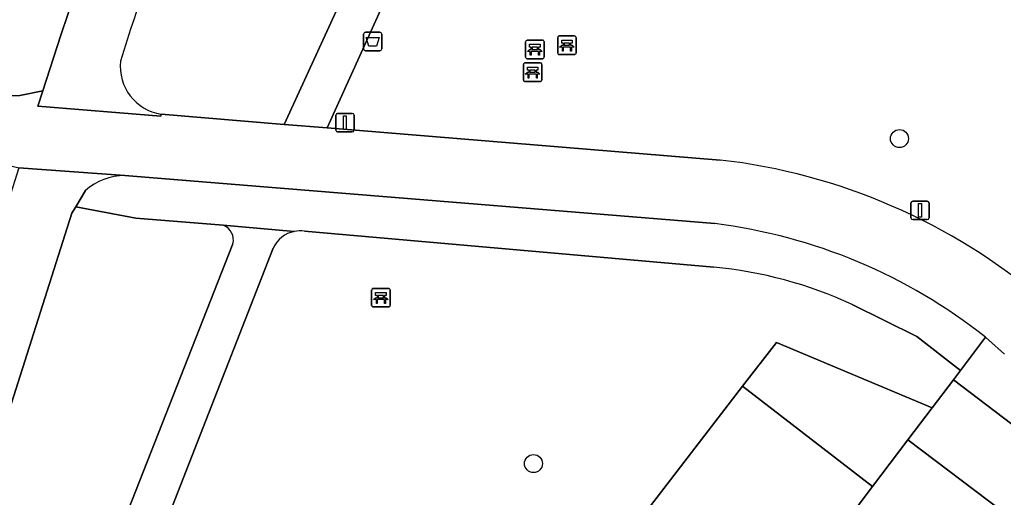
# Model space of a CAD drawing. Extents: x 159039 to 160102, y 381214 to 382524.
# Drawn here: x 159334.2 to 159387.5, y 382015.5 to 382041.4 of the extents above; entities that cross this region are included whole.
import ezdxf

# ---------------------------------------------------------------- set-up
doc = ezdxf.new("R2010")
doc.units = 0
for name, color, linetype in [('IMGEO_Afvalbak', 7, 'Continuous'), ('IMGEO_Bank', 7, 'Continuous'), ('IMGEO_Boom', 7, 'Continuous'), ('IMGEO_Erf', 7, 'Continuous'), ('IMGEO_Fietspad_gesloten', 7, 'Continuous'), ('IMGEO_Fietspad_open', 7, 'Continuous'), ('IMGEO_Groenvoorziening', 7, 'Continuous'), ('IMGEO_Lichtmast', 7, 'Continuous'), ('IMGEO_Pand', 7, 'Continuous'), ('IMGEO_Voetpad_gesloten', 7, 'Continuous'), ('IMGEO_Voetpad_open', 7, 'Continuous')]:
    doc.layers.add(name, color=color, linetype=linetype)

msp = doc.modelspace()

# ---------------------------------------------------------------- linework, layer by layer
at = {"layer": 'IMGEO_Afvalbak'}
for p, q in [((159352.827, 382039.841), (159352.827, 382040.641)), ((159352.827, 382040.641), (159352.827, 382039.841)), ((159352.927, 382040.741), (159353.717, 382040.741)), ((159353.717, 382040.741), (159352.927, 382040.741)), ((159353.817, 382040.641), (159353.817, 382039.841)), ((159353.817, 382039.841), (159353.817, 382040.641)), ((159353.717, 382039.741), (159352.927, 382039.741)), ((159352.927, 382039.741), (159353.717, 382039.741))]:
    msp.add_line(p, q, dxfattribs=at)
msp.add_lwpolyline([(159352.97, 382040.455), (159353.674, 382040.455), (159353.525, 382039.985), (159353.119, 382039.985), (159352.97, 382040.455)], dxfattribs=at)
for centre, start, end in [((159352.927, 382040.641), 90, 180), ((159352.927, 382040.641), 90, 180), ((159353.717, 382040.641), 0, 90), ((159353.717, 382040.641), 360, 90), ((159352.927, 382039.841), 180, 270), ((159352.927, 382039.841), 180, 270), ((159353.717, 382039.841), 270, 0), ((159353.717, 382039.841), 270, 0)]:
    msp.add_arc(centre, 0.1, start, end, dxfattribs=at)
at = {"layer": 'IMGEO_Bank'}
for p, q in [((159363.353, 382039.615), (159363.353, 382040.456)), ((159363.353, 382040.456), (159363.353, 382039.615)), ((159363.428, 382040.54), (159364.269, 382040.54)), ((159364.269, 382040.54), (159363.428, 382040.54)), ((159364.353, 382040.465), (159364.353, 382039.624)), ((159364.353, 382039.624), (159364.353, 382040.465)), ((159361.615, 382039.385), (159361.615, 382040.226)), ((159361.615, 382040.226), (159361.615, 382039.385)), ((159361.69, 382040.31), (159362.531, 382040.31)), ((159362.531, 382040.31), (159361.69, 382040.31)), ((159361.924, 382039.816), (159361.924, 382039.922)), ((159361.968, 382039.922), (159361.968, 382039.816)), ((159362.256, 382039.928), (159361.974, 382039.928)), ((159362.262, 382039.816), (159362.262, 382039.922)), ((159362.306, 382039.922), (159362.306, 382039.816)), ((159362.615, 382040.235), (159362.615, 382039.394)), ((159362.615, 382039.394), (159362.615, 382040.235)), ((159364.05, 382039.938), (159363.657, 382039.938)), ((159363.662, 382040.046), (159363.662, 382040.152)), ((159363.706, 382040.152), (159363.706, 382040.046)), ((159363.994, 382040.158), (159363.712, 382040.158)), ((159363.712, 382040.04), (159363.994, 382040.04)), ((159364, 382040.046), (159364, 382040.152)), ((159364.044, 382040.152), (159364.044, 382040.046)), ((159362.54, 382039.31), (159361.699, 382039.31)), ((159361.699, 382039.31), (159362.54, 382039.31)), ((159362.312, 382039.708), (159361.919, 382039.708)), ((159361.974, 382039.81), (159362.256, 382039.81)), ((159364.278, 382039.54), (159363.437, 382039.54)), ((159363.437, 382039.54), (159364.278, 382039.54)), ((159361.494, 382038.154), (159361.494, 382038.995)), ((159361.494, 382038.995), (159361.494, 382038.154)), ((159361.569, 382039.079), (159362.41, 382039.079)), ((159362.41, 382039.079), (159361.569, 382039.079)), ((159362.494, 382039.004), (159362.494, 382038.163)), ((159362.494, 382038.163), (159362.494, 382039.004)), ((159362.191, 382038.477), (159361.798, 382038.477)), ((159361.803, 382038.585), (159361.803, 382038.691)), ((159361.847, 382038.691), (159361.847, 382038.585)), ((159362.135, 382038.697), (159361.853, 382038.697)), ((159361.853, 382038.579), (159362.135, 382038.579)), ((159362.141, 382038.585), (159362.141, 382038.691)), ((159362.185, 382038.691), (159362.185, 382038.585)), ((159362.419, 382038.079), (159361.578, 382038.079)), ((159361.578, 382038.079), (159362.419, 382038.079)), ((159353.267, 382025.933), (159353.267, 382026.774)), ((159353.267, 382026.774), (159353.267, 382025.933)), ((159353.342, 382026.858), (159354.183, 382026.858)), ((159354.183, 382026.858), (159353.342, 382026.858)), ((159354.267, 382026.783), (159354.267, 382025.942)), ((159354.267, 382025.942), (159354.267, 382026.783)), ((159353.964, 382026.256), (159353.571, 382026.256)), ((159353.576, 382026.364), (159353.576, 382026.47)), ((159353.62, 382026.47), (159353.62, 382026.364)), ((159353.908, 382026.476), (159353.626, 382026.476)), ((159353.626, 382026.358), (159353.908, 382026.358)), ((159353.914, 382026.364), (159353.914, 382026.47)), ((159353.958, 382026.47), (159353.958, 382026.364)), ((159354.192, 382025.858), (159353.351, 382025.858)), ((159353.351, 382025.858), (159354.192, 382025.858))]:
    msp.add_line(p, q, dxfattribs=at)
for points in [[(159361.918, 382039.928), (159361.832, 382039.928), (159361.832, 382040.089), (159362.395, 382040.089), (159362.395, 382039.928), (159362.312, 382039.928)], [(159363.6, 382039.938), (159363.458, 382039.938), (159363.57, 382040.04), (159363.656, 382040.04)], [(159363.656, 382040.158), (159363.57, 382040.158), (159363.57, 382040.319), (159364.133, 382040.319), (159364.133, 382040.158), (159364.05, 382040.158)], [(159363.65, 382039.931), (159363.65, 382039.724), (159363.607, 382039.724), (159363.607, 382039.931)], [(159364.05, 382040.04), (159364.133, 382040.04), (159364.245, 382039.938), (159364.106, 382039.938)], [(159364.1, 382039.931), (159364.1, 382039.724), (159364.056, 382039.724), (159364.056, 382039.931)], [(159361.862, 382039.708), (159361.72, 382039.708), (159361.832, 382039.81), (159361.918, 382039.81)], [(159361.912, 382039.701), (159361.912, 382039.494), (159361.869, 382039.494), (159361.869, 382039.701)], [(159362.312, 382039.81), (159362.395, 382039.81), (159362.507, 382039.708), (159362.368, 382039.708)], [(159362.362, 382039.701), (159362.362, 382039.494), (159362.318, 382039.494), (159362.318, 382039.701)], [(159361.797, 382038.697), (159361.711, 382038.697), (159361.711, 382038.858), (159362.274, 382038.858), (159362.274, 382038.697), (159362.191, 382038.697)], [(159361.741, 382038.477), (159361.599, 382038.477), (159361.711, 382038.579), (159361.797, 382038.579)], [(159361.791, 382038.47), (159361.791, 382038.263), (159361.748, 382038.263), (159361.748, 382038.47)], [(159362.191, 382038.579), (159362.274, 382038.579), (159362.386, 382038.477), (159362.247, 382038.477)], [(159362.241, 382038.47), (159362.241, 382038.263), (159362.197, 382038.263), (159362.197, 382038.47)], [(159353.57, 382026.476), (159353.484, 382026.476), (159353.484, 382026.637), (159354.047, 382026.637), (159354.047, 382026.476), (159353.964, 382026.476)], [(159353.514, 382026.256), (159353.372, 382026.256), (159353.484, 382026.358), (159353.57, 382026.358)], [(159353.564, 382026.249), (159353.564, 382026.042), (159353.521, 382026.042), (159353.521, 382026.249)], [(159353.964, 382026.358), (159354.047, 382026.358), (159354.159, 382026.256), (159354.02, 382026.256)], [(159354.014, 382026.249), (159354.014, 382026.042), (159353.97, 382026.042), (159353.97, 382026.249)]]:
    msp.add_lwpolyline(points, dxfattribs=at)
for centre, radius, start, end in [((159363.431, 382040.462), 0.0779, 92.4484, 184.2845), ((159363.431, 382040.462), 0.0779, 92.4484, 184.2845), ((159364.275, 382040.462), 0.0779, 2.4484, 94.2845), ((159364.275, 382040.462), 0.0779, 2.4484, 94.2845), ((159361.693, 382040.232), 0.0779, 92.4484, 184.2845), ((159361.693, 382040.232), 0.0779, 92.4484, 184.2845), ((159361.917, 382039.921), 0.00671, 2.8957, 87.1043), ((159361.974, 382039.921), 0.00671, 92.8957, 177.1043), ((159362.256, 382039.921), 0.00671, 2.8957, 87.1043), ((159362.313, 382039.921), 0.00671, 92.8957, 177.1043), ((159362.537, 382040.232), 0.0779, 2.4484, 94.2845), ((159362.537, 382040.232), 0.0779, 2.4484, 94.2845), ((159363.6, 382039.931), 0.00671, 2.8957, 87.1043), ((159363.657, 382039.931), 0.00671, 92.8957, 177.1043), ((159363.655, 382040.151), 0.00671, 2.8957, 87.1043), ((159363.655, 382040.047), 0.00671, 272.8957, 357.1043), ((159363.712, 382040.151), 0.00671, 92.8957, 177.1043), ((159363.712, 382040.047), 0.00671, 182.8957, 267.1043), ((159363.994, 382040.151), 0.00671, 2.8957, 87.1043), ((159363.994, 382040.047), 0.00671, 272.8957, 357.1043), ((159364.051, 382040.151), 0.00671, 92.8957, 177.1043), ((159364.051, 382040.047), 0.00671, 182.8957, 267.1043), ((159364.049, 382039.931), 0.00671, 2.8957, 87.1043), ((159364.106, 382039.931), 0.00671, 92.8957, 177.1043), ((159361.693, 382039.388), 0.0779, 182.4484, 274.2845), ((159361.693, 382039.388), 0.0779, 182.4484, 274.2845), ((159361.862, 382039.701), 0.00671, 2.8957, 87.1043), ((159361.919, 382039.701), 0.00671, 92.8957, 177.1043), ((159361.917, 382039.817), 0.00671, 272.8957, 357.1043), ((159361.974, 382039.817), 0.00671, 182.8957, 267.1043), ((159362.256, 382039.817), 0.00671, 272.8957, 357.1043), ((159362.313, 382039.817), 0.00671, 182.8957, 267.1043), ((159362.311, 382039.701), 0.00671, 2.8957, 87.1043), ((159362.368, 382039.701), 0.00671, 92.8957, 177.1043), ((159362.537, 382039.388), 0.0779, 272.4484, 4.2845), ((159362.537, 382039.388), 0.0779, 272.4484, 4.2845), ((159363.431, 382039.618), 0.0779, 182.4484, 274.2845), ((159363.431, 382039.618), 0.0779, 182.4484, 274.2845), ((159364.275, 382039.618), 0.0779, 272.4484, 4.2845), ((159364.275, 382039.618), 0.0779, 272.4484, 4.2845), ((159361.572, 382039.001), 0.0779, 92.4484, 184.2845), ((159361.572, 382039.001), 0.0779, 92.4484, 184.2845), ((159362.416, 382039.001), 0.0779, 2.4484, 94.2845), ((159362.416, 382039.001), 0.0779, 2.4484, 94.2845), ((159361.741, 382038.47), 0.00671, 2.8957, 87.1043), ((159361.798, 382038.47), 0.00671, 92.8957, 177.1043), ((159361.796, 382038.69), 0.00671, 2.8957, 87.1043), ((159361.796, 382038.586), 0.00671, 272.8957, 357.1043), ((159361.853, 382038.69), 0.00671, 92.8957, 177.1043), ((159361.853, 382038.586), 0.00671, 182.8957, 267.1043), ((159362.135, 382038.69), 0.00671, 2.8957, 87.1043), ((159362.135, 382038.586), 0.00671, 272.8957, 357.1043), ((159362.192, 382038.69), 0.00671, 92.8957, 177.1043), ((159362.192, 382038.586), 0.00671, 182.8957, 267.1043), ((159362.19, 382038.47), 0.00671, 2.8957, 87.1043), ((159362.247, 382038.47), 0.00671, 92.8957, 177.1043), ((159361.572, 382038.157), 0.0779, 182.4484, 274.2845), ((159361.572, 382038.157), 0.0779, 182.4484, 274.2845), ((159362.416, 382038.157), 0.0779, 272.4484, 4.2845), ((159362.416, 382038.157), 0.0779, 272.4484, 4.2845), ((159353.345, 382026.78), 0.0779, 92.4484, 184.2845), ((159353.345, 382026.78), 0.0779, 92.4484, 184.2845), ((159354.189, 382026.78), 0.0779, 2.4484, 94.2845), ((159354.189, 382026.78), 0.0779, 2.4484, 94.2845), ((159353.514, 382026.249), 0.00671, 2.8957, 87.1043), ((159353.571, 382026.249), 0.00671, 92.8957, 177.1043), ((159353.569, 382026.469), 0.00671, 2.8957, 87.1043), ((159353.569, 382026.365), 0.00671, 272.8957, 357.1043), ((159353.626, 382026.469), 0.00671, 92.8957, 177.1043), ((159353.626, 382026.365), 0.00671, 182.8957, 267.1043), ((159353.908, 382026.469), 0.00671, 2.8957, 87.1043), ((159353.908, 382026.365), 0.00671, 272.8957, 357.1043), ((159353.965, 382026.469), 0.00671, 92.8957, 177.1043), ((159353.965, 382026.365), 0.00671, 182.8957, 267.1043), ((159353.963, 382026.249), 0.00671, 2.8957, 87.1043), ((159354.02, 382026.249), 0.00671, 92.8957, 177.1043), ((159353.345, 382025.936), 0.0779, 182.4484, 274.2845), ((159353.345, 382025.936), 0.0779, 182.4484, 274.2845), ((159354.189, 382025.936), 0.0779, 272.4484, 4.2845), ((159354.189, 382025.936), 0.0779, 272.4484, 4.2845)]:
    msp.add_arc(centre, radius, start, end, dxfattribs=at)
at = {"layer": 'IMGEO_Boom'}
for centre in [(159381.888, 382034.981), (159362.042, 382017.371)]:
    msp.add_circle(centre, 0.489, dxfattribs=at)
at = {"layer": 'IMGEO_Erf'}
msp.add_lwpolyline([(159411.089, 382001.953), (159407.637, 382004.575), (159384.813, 382021.909), (159383.652, 382020.387), (159382.339, 382018.664), (159387.453, 382014.8), (159392.433, 382011.038), (159397.288, 382007.369), (159402.43, 382003.484), (159407.041, 382000), (159407.427, 381999.708), (159402.603, 381993.319), (159397.601, 381997.092), (159393.746, 382000), (159392.457, 382000.974), (159387.601, 382004.643)], dxfattribs=at)
at = {"layer": 'IMGEO_Fietspad_gesloten'}
for points in [[(159337.165, 382042.844), (159336.421, 382040.586), (159335.437, 382037.576), (159335.164, 382036.74), (159341.843, 382036.195), (159341.851, 382036.295)], [(159339.885, 382032.98), (159334.139, 382033.39), (159333.38, 382031.002), (159329.213, 382017.909), (159323.52, 382000), (159322.644, 381997.244), (159319.684, 381987.894), (159316.851, 381978.845), (159313.757, 381968.951), (159307.392, 381948.591), (159306.666, 381946.268), (159304.136, 381938.242), (159303.632, 381936.631), (159300.708, 381927.652), (159297.74, 381918.628), (159294.671, 381909.277), (159291.653, 381900.273), (159288.609, 381891.307), (159285.354, 381881.888), (159282.101, 381872.637), (159279.713, 381866.012), (159278.511, 381862.679), (159275.216, 381853.679)], [(159327.167, 382000), (159337.008, 382030.939), (159337.217, 382031.285), (159337.747, 382032.165)]]:
    msp.add_lwpolyline(points, dxfattribs=at)
for centre, radius, start, end in [((159869.302, 381869.387), 556.21, 160.23484, 162.22593), ((159342.283, 382038.915), 2.655, 174.304, 260.6408), ((159339.876, 382029.791), 3.189, 89.843, 131.8905)]:
    msp.add_arc(centre, radius, start, end, dxfattribs=at)
at = {"layer": 'IMGEO_Fietspad_open'}
for points in [[(159350.848, 382035.561), (159348.517, 382035.751), (159341.851, 382036.295), (159341.843, 382036.195), (159335.164, 382036.74), (159335.437, 382037.576), (159334.193, 382037.313), (159332.845, 382037.263), (159323.54, 382039.8), (159319.972, 382040.773), (159318.774, 382037.773), (159325.187, 382035.686), (159326.651, 382035.21), (159329.519, 382034.513), (159334.139, 382033.39), (159339.885, 382032.98), (159340.322, 382032.949), (159371.867, 382030.371)], [(159372.17, 382033.82), (159350.848, 382035.561)], [(159386.549, 382024.218), (159386.738, 382024.067), (159387.584, 382023.308)]]:
    msp.add_lwpolyline(points, dxfattribs=at)
for centre, radius, start, end in [((159368.397, 382001.136), 32.901, 49.7308, 83.4158), ((159368.224, 382001.084), 29.513, 51.6157, 82.9087)]:
    msp.add_arc(centre, radius, start, end, dxfattribs=at)
at = {"layer": 'IMGEO_Groenvoorziening'}
for points in [[(159366.299, 382067.464), (159358.908, 382052.86), (159355.147, 382045.057), (159350.848, 382035.561), (159372.17, 382033.82)], [(159341.851, 382036.295), (159348.517, 382035.751), (159352.657, 382044.782), (159360.459, 382061.154)], [(159345.214, 382030.284), (159340.483, 382030.662), (159337.217, 382031.285), (159337.008, 382030.939), (159327.167, 382000), (159323.934, 381989.852), (159321.698, 381982.69), (159317.09, 381967.966), (159321.508, 381966.577), (159334.222, 382000)], [(159371.823, 382028.012), (159349.619, 382029.971)], [(159334.222, 382000), (159345.745, 382029.275)], [(159347.919, 382029.041), (159335.336, 381996.823)], [(159372.062, 382019.842), (159373.384, 382021.56), (159375.214, 382023.938), (159383.652, 382020.387), (159384.813, 382021.909), (159385.197, 382022.419), (159382.83, 382024.258), (159379.318, 382025.993)], [(159335.9, 381994.678), (159354.04, 381981.317), (159354.4, 381981.799), (159355.809, 381983.682), (159358.828, 381987.564), (159351.825, 381993.548), (159356.791, 382000), (159372.062, 382019.842)]]:
    msp.add_lwpolyline(points, dxfattribs=at)
for points in [[(159332.099, 382062.112), (159329.64, 382062.981), (159324.095, 382048.386), (159321.7, 382042.649), (159320.84, 382042.973), (159319.972, 382040.773), (159323.54, 382039.8), (159332.845, 382037.263), (159334.193, 382037.313), (159335.437, 382037.576), (159336.421, 382040.586), (159337.165, 382042.844), (159334.212, 382042.841), (159326.102, 382046.477), (159328.091, 382051.663)], [(159382.339, 382018.664), (159383.652, 382020.387), (159375.214, 382023.938), (159373.384, 382021.56), (159380.43, 382016.138)], [(159372.3, 382005.414), (159372.531, 382005.718), (159377.507, 382012.27), (159380.43, 382016.138), (159373.384, 382021.56), (159372.062, 382019.842), (159356.791, 382000), (159351.825, 381993.548), (159358.828, 381987.564), (159363.919, 381994.236), (159365.848, 381996.764), (159368.218, 382000), (159368.992, 382001.037), (159370.726, 382003.332)]]:
    msp.add_lwpolyline(points, close=True, dxfattribs=at)
for centre, radius, start, end in [((159869.302, 381869.387), 556.21, 160.23484, 162.22593), ((159342.283, 382038.915), 2.655, 174.304, 260.6408), ((159368.397, 382001.136), 32.901, 49.7308, 83.4158), ((159344.91, 382029.48), 0.86, 346.2072, 69.3052), ((159349.404, 382028.344), 1.64, 101.7069, 154.8444), ((159349.406, 382028.375), 1.61, 82.3889, 102.0003), ((159369.668, 382005.092), 23.021, 65.2177, 84.6295)]:
    msp.add_arc(centre, radius, start, end, dxfattribs=at)
at = {"layer": 'IMGEO_Lichtmast'}
for p, q in [((159351.323, 382035.444), (159351.323, 382036.244)), ((159351.323, 382036.244), (159351.323, 382035.444)), ((159351.423, 382036.344), (159352.213, 382036.344)), ((159352.213, 382036.344), (159351.423, 382036.344)), ((159352.313, 382036.244), (159352.313, 382035.444)), ((159352.313, 382035.444), (159352.313, 382036.244)), ((159352.213, 382035.344), (159351.423, 382035.344)), ((159351.423, 382035.344), (159352.213, 382035.344)), ((159382.507, 382030.691), (159382.507, 382031.491)), ((159382.507, 382031.491), (159382.507, 382030.691)), ((159382.607, 382031.591), (159383.397, 382031.591)), ((159383.397, 382031.591), (159382.607, 382031.591)), ((159383.497, 382031.491), (159383.497, 382030.691)), ((159383.497, 382030.691), (159383.497, 382031.491)), ((159383.397, 382030.591), (159382.607, 382030.591)), ((159382.607, 382030.591), (159383.397, 382030.591))]:
    msp.add_line(p, q, dxfattribs=at)
for points in [[(159351.743, 382036.219), (159351.893, 382036.219), (159351.893, 382035.469), (159351.743, 382035.469), (159351.743, 382036.219)], [(159382.927, 382031.466), (159383.077, 382031.466), (159383.077, 382030.716), (159382.927, 382030.716), (159382.927, 382031.466)]]:
    msp.add_lwpolyline(points, dxfattribs=at)
for centre, start, end in [((159351.423, 382036.244), 90, 180), ((159351.423, 382036.244), 90, 180), ((159352.213, 382036.244), 0, 90), ((159352.213, 382036.244), 360, 90), ((159351.423, 382035.444), 180, 270), ((159351.423, 382035.444), 180, 270), ((159352.213, 382035.444), 270, 0), ((159352.213, 382035.444), 270, 0), ((159382.607, 382031.491), 90, 180), ((159382.607, 382031.491), 90, 180), ((159383.397, 382031.491), 0, 90), ((159383.397, 382031.491), 360, 90), ((159382.607, 382030.691), 180, 270), ((159382.607, 382030.691), 180, 270), ((159383.397, 382030.691), 270, 0), ((159383.397, 382030.691), 270, 0)]:
    msp.add_arc(centre, 0.1, start, end, dxfattribs=at)
at = {"layer": 'IMGEO_Pand'}
msp.add_lwpolyline([(159382.622, 382008.405), (159387.453, 382014.8), (159382.339, 382018.664), (159380.43, 382016.138), (159377.507, 382012.27)], close=True, dxfattribs=at)
at = {"layer": 'IMGEO_Voetpad_gesloten'}
for points in [[(159360.459, 382061.154), (159352.657, 382044.782), (159348.517, 382035.751), (159350.848, 382035.561), (159355.147, 382045.057), (159358.908, 382052.86), (159366.299, 382067.464)], [(159340.322, 382032.949), (159339.885, 382032.98)], [(159371.867, 382030.371), (159340.322, 382032.949)], [(159337.747, 382032.165), (159337.217, 382031.285), (159340.483, 382030.662), (159345.214, 382030.284), (159349.071, 382029.95)], [(159349.071, 382029.95), (159345.214, 382030.284)], [(159349.619, 382029.971), (159371.823, 382028.012)], [(159345.745, 382029.275), (159334.222, 382000), (159321.508, 381966.577), (159313.7, 381945.411), (159312.235, 381941.67), (159308.88, 381931.92), (159285.901, 381864.708), (159284.837, 381861.242), (159277.012, 381835.741), (159271.191, 381818.683), (159276.102, 381815.568), (159277.233, 381818.076)], [(159335.336, 381996.823), (159347.919, 382029.041)], [(159379.318, 382025.993), (159382.83, 382024.258), (159385.197, 382022.419), (159386.549, 382024.218)]]:
    msp.add_lwpolyline(points, dxfattribs=at)
for centre, radius, start, end in [((159339.876, 382029.791), 3.189, 89.843, 131.8905), ((159344.91, 382029.48), 0.86, 346.2072, 69.3052), ((159368.224, 382001.084), 29.513, 51.6157, 82.9087), ((159349.404, 382028.344), 1.64, 101.7069, 154.8444), ((159349.406, 382028.375), 1.61, 82.3889, 102.0003), ((159369.668, 382005.092), 23.021, 65.2177, 84.6295)]:
    msp.add_arc(centre, radius, start, end, dxfattribs=at)
at = {"layer": 'IMGEO_Voetpad_open'}
msp.add_lwpolyline([(159387.584, 382023.308), (159386.738, 382024.067), (159386.549, 382024.218), (159385.197, 382022.419), (159384.813, 382021.909), (159407.637, 382004.575), (159409.892, 382007.795)], dxfattribs=at)

doc.saveas('drawing.dxf')
